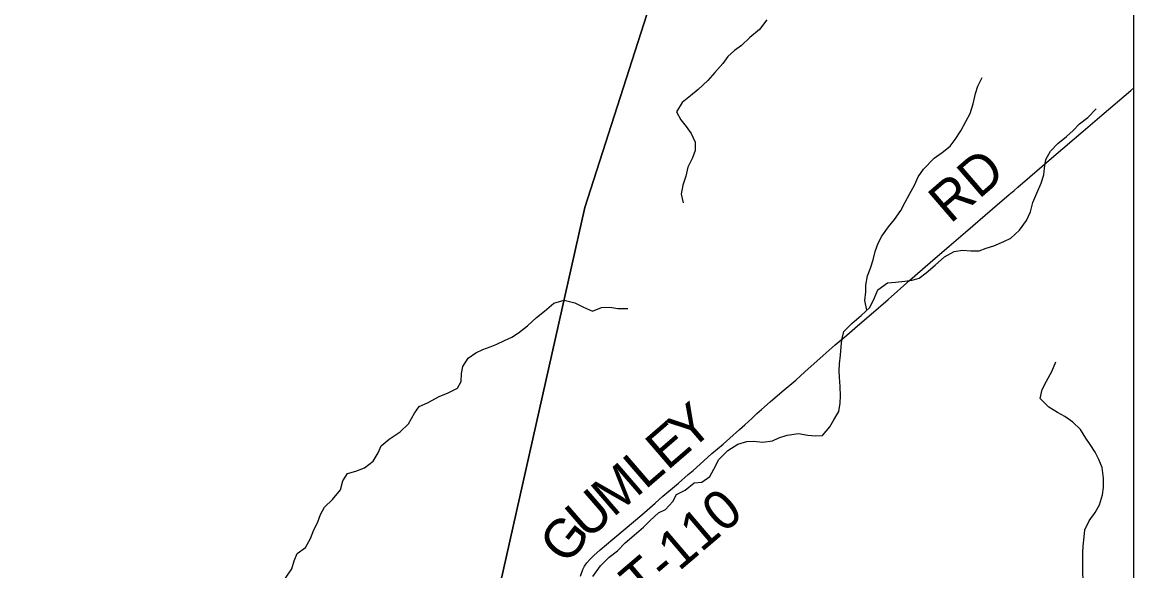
# Model space of a CAD drawing. Extents: x 0 to 34, y 0 to 22.
# Drawn here: x 22.346 to 23.962, y 15.724 to 16.521 of the extents above; entities that cross this region are included whole.
import ezdxf

# ---------------------------------------------------------------- set-up
doc = ezdxf.new("R2010")
doc.units = 0
for name, color, linetype in [('GM_X_Corporation', 7, 'Continuous'), ('GM_X_Minor_River', 7, 'Continuous'), ('GM_X_Township_Road', 7, 'Continuous'), ('GM_X_Township_Road_Text', 7, 'Continuous')]:
    doc.layers.add(name, color=color, linetype=linetype)

msp = doc.modelspace()

# ---------------------------------------------------------------- linework, layer by layer
at = {"layer": 'GM_X_Corporation'}
for points in [[(17.597, 14.3059), (23.9625, 14.3059), (23.9625, 21.1059), (18.23, 21.1059), (18.203, 20.7746), (18.1731, 20.4696), (18.0879, 19.5959), (18.0387, 19.0962), (17.9672, 18.2605), (17.8718, 17.2256), (17.7834, 16.317), (17.7373, 15.7617), (17.7239, 15.6245), (17.6136, 14.4601)], [(22.6629, 14.3059), (23.9625, 14.3059), (23.9625, 18.7666), (23.8567, 18.7798), (23.8507, 18.7519), (23.7107, 18.1304), (23.6615, 17.9524), (23.566, 17.6066), (23.5619, 17.5912), (23.4462, 17.1725), (23.362, 16.8676), (23.1639, 16.2517), (23.0409, 15.7041), (22.7103, 14.4966)]]:
    msp.add_lwpolyline(points, close=True, dxfattribs=at)
msp.add_lwpolyline([(17.8718, 17.2256), (17.7834, 16.317), (17.7373, 15.7617), (17.7239, 15.6245), (18.0639, 15.5437), (18.8797, 15.3563), (20.156, 15.0595), (20.9871, 14.8793), (21.6235, 14.742), (22.4946, 14.5463), (22.7103, 14.4966), (23.0409, 15.7041), (23.1639, 16.2517), (23.362, 16.8676)], dxfattribs=at)
at = {"layer": 'GM_X_Minor_River'}
for points in [[(23.4287, 16.5247), (23.4182, 16.5104), (23.404, 16.4989), (23.3917, 16.4873), (23.3818, 16.4802), (23.3722, 16.4716), (23.3648, 16.4614), (23.3532, 16.4479), (23.3428, 16.4367), (23.329, 16.4232), (23.3175, 16.4142), (23.3056, 16.4045), (23.2974, 16.391), (23.3037, 16.3791), (23.3112, 16.3695), (23.3186, 16.3596), (23.3245, 16.3469), (23.3243, 16.3348), (23.3204, 16.3242), (23.3137, 16.3107), (23.3109, 16.2974), (23.3065, 16.2842), (23.304, 16.2713), (23.3069, 16.2587)], [(23.5744, 16.1026), (23.5714, 16.1166), (23.5727, 16.1295), (23.5728, 16.1389), (23.5753, 16.1526), (23.5793, 16.1639), (23.5832, 16.1756), (23.5861, 16.1877), (23.5908, 16.2002), (23.5959, 16.21), (23.6055, 16.2239), (23.6144, 16.2344), (23.6237, 16.2476), (23.63, 16.2596), (23.6362, 16.271), (23.6436, 16.2841), (23.6491, 16.2962), (23.6568, 16.3075), (23.6722, 16.3236), (23.6837, 16.3318), (23.6952, 16.3411), (23.7029, 16.3509), (23.7107, 16.3633), (23.7181, 16.3769), (23.7243, 16.3886), (23.7291, 16.4026), (23.7324, 16.4177), (23.7359, 16.4283), (23.7418, 16.4407)], [(23.6603, 16.1571), (23.6737, 16.1679), (23.6872, 16.1799), (23.701, 16.1877), (23.7135, 16.1898), (23.7256, 16.1889), (23.7378, 16.1891), (23.748, 16.1927), (23.7591, 16.196), (23.7736, 16.2023), (23.7839, 16.2071), (23.7962, 16.219), (23.8063, 16.2329), (23.8125, 16.2454), (23.8157, 16.259), (23.8216, 16.2726), (23.8279, 16.2873), (23.8319, 16.2994), (23.8328, 16.3089), (23.8345, 16.3214), (23.8415, 16.3338), (23.8519, 16.3451), (23.8645, 16.3552), (23.8745, 16.3637), (23.8834, 16.3735), (23.8957, 16.3828), (23.908, 16.3952)], [(23.1754, 15.7154), (23.187, 15.7308), (23.1993, 15.7435), (23.2116, 15.7528), (23.2227, 15.7645), (23.2358, 15.7757), (23.2492, 15.7873), (23.2588, 15.797), (23.2711, 15.8082), (23.2811, 15.813), (23.2922, 15.8243), (23.2973, 15.8348), (23.3099, 15.8411), (23.323, 15.8515), (23.334, 15.8525), (23.3458, 15.8607), (23.3517, 15.8717), (23.3591, 15.8856), (23.3722, 15.8987), (23.3867, 15.908), (23.3997, 15.9116), (23.4092, 15.9123), (23.4228, 15.9106), (23.4368, 15.9126), (23.4464, 15.9171), (23.4582, 15.9211), (23.4749, 15.9235), (23.4885, 15.9207), (23.4988, 15.9198), (23.5098, 15.9204), (23.5202, 15.9328), (23.526, 15.9433), (23.5334, 15.9554), (23.5355, 15.9675), (23.536, 15.9781), (23.5354, 15.9918), (23.5345, 16.0051), (23.5339, 16.0146), (23.5344, 16.0244), (23.5357, 16.0373), (23.537, 16.0495), (23.5379, 16.0593), (23.5408, 16.0714), (23.5523, 16.0834), (23.5661, 16.095), (23.5788, 16.1066), (23.5855, 16.1205), (23.5902, 16.1323), (23.6044, 16.1423), (23.6161, 16.1433), (23.6294, 16.1446), (23.6401, 16.146), (23.6503, 16.1489), (23.6603, 16.1571)], [(22.7287, 15.7131), (22.7376, 15.7267), (22.7412, 15.738), (22.7455, 15.7489), (22.7574, 15.7575), (22.7648, 15.7707), (22.7699, 15.7835), (22.775, 15.7933), (22.7797, 15.8054), (22.7852, 15.816), (22.7971, 15.8272), (22.8087, 15.8415), (22.8119, 15.8547), (22.8185, 15.8653), (22.8307, 15.8685), (22.8433, 15.8733), (22.8563, 15.8833), (22.8633, 15.895), (22.8676, 15.9052), (22.8795, 15.9153), (22.8952, 15.9257), (22.9075, 15.9373), (22.9164, 15.9528), (22.923, 15.9625), (22.9352, 15.9677), (22.9521, 15.9773), (22.9654, 15.9825), (22.9788, 15.9891), (22.9839, 15.9989), (22.9844, 16.0107), (22.9864, 16.0205), (22.9942, 16.0326), (23.0053, 16.0404), (23.0156, 16.0456), (23.0263, 16.0492), (23.0362, 16.0532), (23.0473, 16.0584), (23.058, 16.0636), (23.0675, 16.0699), (23.0806, 16.0796), (23.0936, 16.0919), (23.1052, 16.1013), (23.119, 16.1129), (23.1338, 16.1172), (23.1493, 16.1132), (23.1621, 16.107), (23.1749, 16.1011), (23.1883, 16.1066), (23.2004, 16.1068), (23.2118, 16.1048), (23.2265, 16.1049)], [(23.8888, 15.7064), (23.8884, 15.7254), (23.8886, 15.7394), (23.8883, 15.7501), (23.8889, 15.7596), (23.8902, 15.7732), (23.8911, 15.7834), (23.8977, 15.7963), (23.9063, 15.8087), (23.9125, 15.8196), (23.9169, 15.834), (23.9185, 15.845), (23.9187, 15.8586), (23.9167, 15.8738), (23.9116, 15.8857), (23.9064, 15.896), (23.8993, 15.9071), (23.8927, 15.9167), (23.8849, 15.9289), (23.874, 15.9397), (23.8624, 15.9482), (23.8515, 15.9537), (23.8391, 15.9614), (23.8264, 15.9741), (23.8292, 15.9874), (23.8355, 15.9995), (23.8433, 16.0134), (23.8492, 16.0274)]]:
    msp.add_lwpolyline(points, dxfattribs=at)
at = {"layer": 'GM_X_Township_Road'}
msp.add_lwpolyline([(23.1578, 15.7161), (23.1613, 15.7254), (23.1637, 15.7306), (23.1671, 15.7354), (23.1714, 15.7404), (23.1771, 15.7462), (23.1861, 15.7542), (23.2047, 15.7696), (23.2225, 15.7846), (23.2469, 15.8053), (23.2662, 15.8219), (23.2775, 15.832), (23.3, 15.8511), (23.3145, 15.8638), (23.3216, 15.8697), (23.3371, 15.8838), (23.3487, 15.8941), (23.3652, 15.908), (23.375, 15.9166), (23.3889, 15.9291), (23.3968, 15.936), (23.4073, 15.9456), (23.4144, 15.9524), (23.4209, 15.9582), (23.4335, 15.9692), (23.4508, 15.9844), (23.4707, 16.001), (23.4842, 16.0131), (23.5109, 16.0367), (23.5282, 16.0521), (23.5449, 16.0663), (23.5606, 16.0796), (23.5805, 16.0969), (23.6051, 16.1182), (23.6369, 16.146), (23.6663, 16.1719), (23.6942, 16.1956), (23.7177, 16.216), (23.7568, 16.2499), (23.7812, 16.2707), (23.7883, 16.2765), (23.7939, 16.2815), (23.8463, 16.3264), (23.8889, 16.3627), (23.9161, 16.3862), (23.9583, 16.422), (23.9625, 16.4257)], dxfattribs=at)

# ---------------------------------------------------------------- texts
at = {"layer": 'GM_X_Township_Road_Text'}
for s, height, rotation, p in [('RD', 0.05682, 40.8162, (23.6956, 16.2272)), ('Y', 0.0568, 40.816, (23.3162, 15.8964)), ('E', 0.0568, 40.8134, (23.2841, 15.8686)), ('M', 0.0568, 40.8172, (23.2052, 15.8005)), ('L', 0.0568, 40.8128, (23.2519, 15.8408)), ('U', 0.0568, 40.9771, (23.1675, 15.7677)), ('T-110', 0.05682, 40.4563, (23.2464, 15.6757)), ('G', 0.0568, 51.6204, (23.1384, 15.7306))]:
    msp.add_text(s, height=height, rotation=rotation, dxfattribs=at).set_placement(p)

doc.saveas('drawing.dxf')
